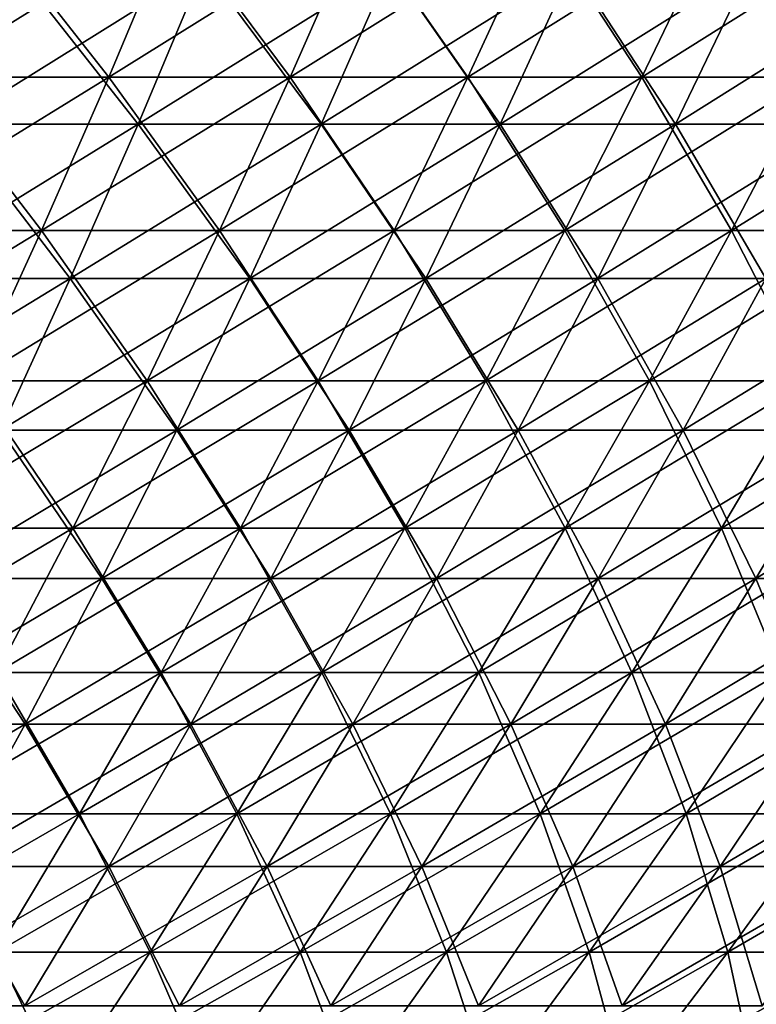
# Model space of a CAD drawing. Header units: millimetres. Extents: x -250 to 250, y -45 to 4150.
# Tile 747 of 805: x 99 to 119, y 3968 to 3995. Entities that reach past the tile are written whole.
import ezdxf

# ---------------------------------------------------------------- set-up
doc = ezdxf.new("R2010")
doc.units = ezdxf.units.MM
doc.header["$LTSCALE"] = 81.481481
for name, color, linetype in [('19', 7, 'CONTINUOUS'), ('20', 7, 'CONTINUOUS'), ('21', 7, 'CONTINUOUS'), ('22', 7, 'CONTINUOUS')]:
    doc.layers.add(name, color=color, linetype=linetype)

msp = doc.modelspace()

# ---------------------------------------------------------------- linework, layer by layer
at = {"layer": '19', "color": 7, "linetype": 'CONTINUOUS'}
for points in [[(101.938, 3991.873, -164.635), (96.819, 3991.873, -167.696), (103.752, 3996.189, -167.565), (101.938, 3991.873, -164.635)], [(103.752, 3996.189, -167.565), (96.819, 3991.873, -167.696), (98.542, 3996.189, -170.68), (103.752, 3996.189, -167.565)], [(106.959, 3991.873, -161.418), (101.938, 3991.873, -164.635), (108.862, 3996.189, -164.29), (106.959, 3991.873, -161.418)], [(108.862, 3996.189, -164.29), (101.938, 3991.873, -164.635), (103.752, 3996.189, -167.565), (108.862, 3996.189, -164.29)], [(111.879, 3991.873, -158.047), (106.959, 3991.873, -161.418), (113.87, 3996.189, -160.86), (111.879, 3991.873, -158.047)], [(113.87, 3996.189, -160.86), (106.959, 3991.873, -161.418), (108.862, 3996.189, -164.29), (113.87, 3996.189, -160.86)], [(116.693, 3991.873, -154.527), (111.879, 3991.873, -158.047), (118.77, 3996.189, -157.277), (116.693, 3991.873, -154.527)], [(118.77, 3996.189, -157.277), (111.879, 3991.873, -158.047), (113.87, 3996.189, -160.86), (118.77, 3996.189, -157.277)], [(121.397, 3991.873, -150.86), (116.693, 3991.873, -154.527), (123.557, 3996.189, -153.545), (121.397, 3991.873, -150.86)], [(123.557, 3996.189, -153.545), (116.693, 3991.873, -154.527), (118.77, 3996.189, -157.277), (123.557, 3996.189, -153.545)], [(100.074, 3987.635, -161.625), (95.049, 3987.635, -164.63), (101.938, 3991.873, -164.635), (100.074, 3987.635, -161.625)], [(101.938, 3991.873, -164.635), (95.049, 3987.635, -164.63), (96.819, 3991.873, -167.696), (101.938, 3991.873, -164.635)], [(105.004, 3987.635, -158.467), (100.074, 3987.635, -161.625), (106.959, 3991.873, -161.418), (105.004, 3987.635, -158.467)], [(106.959, 3991.873, -161.418), (100.074, 3987.635, -161.625), (101.938, 3991.873, -164.635), (106.959, 3991.873, -161.418)], [(109.834, 3987.635, -155.158), (105.004, 3987.635, -158.467), (111.879, 3991.873, -158.047), (109.834, 3987.635, -155.158)], [(111.879, 3991.873, -158.047), (105.004, 3987.635, -158.467), (106.959, 3991.873, -161.418), (111.879, 3991.873, -158.047)], [(114.56, 3987.635, -151.702), (109.834, 3987.635, -155.158), (116.693, 3991.873, -154.527), (114.56, 3987.635, -151.702)], [(116.693, 3991.873, -154.527), (109.834, 3987.635, -155.158), (111.879, 3991.873, -158.047), (116.693, 3991.873, -154.527)], [(119.177, 3987.635, -148.102), (114.56, 3987.635, -151.702), (121.397, 3991.873, -150.86), (119.177, 3987.635, -148.102)], [(121.397, 3991.873, -150.86), (114.56, 3987.635, -151.702), (116.693, 3991.873, -154.527), (121.397, 3991.873, -150.86)], [(98.162, 3983.475, -158.537), (93.233, 3983.475, -161.484), (100.074, 3987.635, -161.625), (98.162, 3983.475, -158.537)], [(100.074, 3987.635, -161.625), (93.233, 3983.475, -161.484), (95.049, 3987.635, -164.63), (100.074, 3987.635, -161.625)], [(102.997, 3983.475, -155.438), (98.162, 3983.475, -158.537), (105.004, 3987.635, -158.467), (102.997, 3983.475, -155.438)], [(105.004, 3987.635, -158.467), (98.162, 3983.475, -158.537), (100.074, 3987.635, -161.625), (105.004, 3987.635, -158.467)], [(107.735, 3983.475, -152.193), (102.997, 3983.475, -155.438), (109.834, 3987.635, -155.158), (107.735, 3983.475, -152.193)], [(109.834, 3987.635, -155.158), (102.997, 3983.475, -155.438), (105.004, 3987.635, -158.467), (109.834, 3987.635, -155.158)], [(112.371, 3983.475, -148.803), (107.735, 3983.475, -152.193), (114.56, 3987.635, -151.702), (112.371, 3983.475, -148.803)], [(114.56, 3987.635, -151.702), (107.735, 3983.475, -152.193), (109.834, 3987.635, -155.158), (114.56, 3987.635, -151.702)], [(116.9, 3983.475, -145.272), (112.371, 3983.475, -148.803), (119.177, 3987.635, -148.102), (116.9, 3983.475, -145.272)], [(119.177, 3987.635, -148.102), (112.371, 3983.475, -148.803), (114.56, 3987.635, -151.702), (119.177, 3987.635, -148.102)], [(121.318, 3983.475, -141.603), (116.9, 3983.475, -145.272), (123.682, 3987.635, -144.362), (121.318, 3983.475, -141.603)], [(123.682, 3987.635, -144.362), (116.9, 3983.475, -145.272), (119.177, 3987.635, -148.102), (123.682, 3987.635, -144.362)], [(100.94, 3979.397, -152.334), (96.201, 3979.397, -155.37), (102.997, 3983.475, -155.438), (100.94, 3979.397, -152.334)], [(102.997, 3983.475, -155.438), (96.201, 3979.397, -155.37), (98.162, 3983.475, -158.537), (102.997, 3983.475, -155.438)], [(105.584, 3979.397, -149.154), (100.94, 3979.397, -152.334), (107.735, 3983.475, -152.193), (105.584, 3979.397, -149.154)], [(107.735, 3983.475, -152.193), (100.94, 3979.397, -152.334), (102.997, 3983.475, -155.438), (107.735, 3983.475, -152.193)], [(110.127, 3979.397, -145.831), (105.584, 3979.397, -149.154), (112.371, 3983.475, -148.803), (110.127, 3979.397, -145.831)], [(112.371, 3983.475, -148.803), (105.584, 3979.397, -149.154), (107.735, 3983.475, -152.193), (112.371, 3983.475, -148.803)], [(114.565, 3979.397, -142.371), (110.127, 3979.397, -145.831), (116.9, 3983.475, -145.272), (114.565, 3979.397, -142.371)], [(116.9, 3983.475, -145.272), (110.127, 3979.397, -145.831), (112.371, 3983.475, -148.803), (116.9, 3983.475, -145.272)], [(118.895, 3979.397, -138.775), (114.565, 3979.397, -142.371), (121.318, 3983.475, -141.603), (118.895, 3979.397, -138.775)], [(121.318, 3983.475, -141.603), (114.565, 3979.397, -142.371), (116.9, 3983.475, -145.272), (121.318, 3983.475, -141.603)], [(123.113, 3979.397, -135.048), (118.895, 3979.397, -138.775), (125.621, 3983.475, -137.8), (123.113, 3979.397, -135.048)], [(125.621, 3983.475, -137.8), (118.895, 3979.397, -138.775), (121.318, 3983.475, -141.603), (125.621, 3983.475, -137.8)], [(98.834, 3975.402, -149.156), (94.194, 3975.402, -152.129), (100.94, 3979.397, -152.334), (98.834, 3975.402, -149.156)], [(100.94, 3979.397, -152.334), (94.194, 3975.402, -152.129), (96.201, 3979.397, -155.37), (100.94, 3979.397, -152.334)], [(103.381, 3975.402, -146.041), (98.834, 3975.402, -149.156), (105.584, 3979.397, -149.154), (103.381, 3975.402, -146.041)], [(105.584, 3979.397, -149.154), (98.834, 3975.402, -149.156), (100.94, 3979.397, -152.334), (105.584, 3979.397, -149.154)], [(107.829, 3975.402, -142.788), (103.381, 3975.402, -146.041), (110.127, 3979.397, -145.831), (107.829, 3975.402, -142.788)], [(110.127, 3979.397, -145.831), (103.381, 3975.402, -146.041), (105.584, 3979.397, -149.154), (110.127, 3979.397, -145.831)], [(112.175, 3975.402, -139.4), (107.829, 3975.402, -142.788), (114.565, 3979.397, -142.371), (112.175, 3975.402, -139.4)], [(114.565, 3979.397, -142.371), (107.829, 3975.402, -142.788), (110.127, 3979.397, -145.831), (114.565, 3979.397, -142.371)], [(116.415, 3975.402, -135.88), (112.175, 3975.402, -139.4), (118.895, 3979.397, -138.775), (116.415, 3975.402, -135.88)], [(118.895, 3979.397, -138.775), (112.175, 3975.402, -139.4), (114.565, 3979.397, -142.371), (118.895, 3979.397, -138.775)], [(120.544, 3975.402, -132.23), (116.415, 3975.402, -135.88), (123.113, 3979.397, -135.048), (120.544, 3975.402, -132.23)], [(123.113, 3979.397, -135.048), (116.415, 3975.402, -135.88), (118.895, 3979.397, -138.775), (123.113, 3979.397, -135.048)], [(96.68, 3971.493, -145.904), (92.141, 3971.493, -148.812), (98.834, 3975.402, -149.156), (96.68, 3971.493, -145.904)], [(98.834, 3975.402, -149.156), (92.141, 3971.493, -148.812), (94.194, 3975.402, -152.129), (98.834, 3975.402, -149.156)], [(101.127, 3971.493, -142.858), (96.68, 3971.493, -145.904), (103.381, 3975.402, -146.041), (101.127, 3971.493, -142.858)], [(103.381, 3975.402, -146.041), (96.68, 3971.493, -145.904), (98.834, 3975.402, -149.156), (103.381, 3975.402, -146.041)], [(105.478, 3971.493, -139.676), (101.127, 3971.493, -142.858), (107.829, 3975.402, -142.788), (105.478, 3971.493, -139.676)], [(107.829, 3975.402, -142.788), (101.127, 3971.493, -142.858), (103.381, 3975.402, -146.041), (107.829, 3975.402, -142.788)], [(109.73, 3971.493, -136.362), (105.478, 3971.493, -139.676), (112.175, 3975.402, -139.4), (109.73, 3971.493, -136.362)], [(112.175, 3975.402, -139.4), (105.478, 3971.493, -139.676), (107.829, 3975.402, -142.788), (112.175, 3975.402, -139.4)], [(113.877, 3971.493, -132.918), (109.73, 3971.493, -136.362), (116.415, 3975.402, -135.88), (113.877, 3971.493, -132.918)], [(116.415, 3975.402, -135.88), (109.73, 3971.493, -136.362), (112.175, 3975.402, -139.4), (116.415, 3975.402, -135.88)], [(117.916, 3971.493, -129.348), (113.877, 3971.493, -132.918), (120.544, 3975.402, -132.23), (117.916, 3971.493, -129.348)], [(120.544, 3975.402, -132.23), (113.877, 3971.493, -132.918), (116.415, 3975.402, -135.88), (120.544, 3975.402, -132.23)], [(121.843, 3971.493, -125.655), (117.916, 3971.493, -129.348), (124.559, 3975.402, -128.455), (121.843, 3971.493, -125.655)], [(124.559, 3975.402, -128.455), (117.916, 3971.493, -129.348), (120.544, 3975.402, -132.23), (124.559, 3975.402, -128.455)], [(98.824, 3967.67, -139.605), (94.478, 3967.67, -142.582), (101.127, 3971.493, -142.858), (98.824, 3967.67, -139.605)], [(101.127, 3971.493, -142.858), (94.478, 3967.67, -142.582), (96.68, 3971.493, -145.904), (101.127, 3971.493, -142.858)], [(103.076, 3967.67, -136.495), (98.824, 3967.67, -139.605), (105.478, 3971.493, -139.676), (103.076, 3967.67, -136.495)], [(105.478, 3971.493, -139.676), (98.824, 3967.67, -139.605), (101.127, 3971.493, -142.858), (105.478, 3971.493, -139.676)], [(107.231, 3967.67, -133.256), (103.076, 3967.67, -136.495), (109.73, 3971.493, -136.362), (107.231, 3967.67, -133.256)], [(109.73, 3971.493, -136.362), (103.076, 3967.67, -136.495), (105.478, 3971.493, -139.676), (109.73, 3971.493, -136.362)], [(111.284, 3967.67, -129.891), (107.231, 3967.67, -133.256), (113.877, 3971.493, -132.918), (111.284, 3967.67, -129.891)], [(113.877, 3971.493, -132.918), (107.231, 3967.67, -133.256), (109.73, 3971.493, -136.362), (113.877, 3971.493, -132.918)], [(115.231, 3967.67, -126.402), (111.284, 3967.67, -129.891), (117.916, 3971.493, -129.348), (115.231, 3967.67, -126.402)], [(117.916, 3971.493, -129.348), (111.284, 3967.67, -129.891), (113.877, 3971.493, -132.918), (117.916, 3971.493, -129.348)], [(119.069, 3967.67, -122.794), (115.231, 3967.67, -126.402), (121.843, 3971.493, -125.655), (119.069, 3967.67, -122.794)], [(121.843, 3971.493, -125.655), (115.231, 3967.67, -126.402), (117.916, 3971.493, -129.348), (121.843, 3971.493, -125.655)]]:
    msp.add_3dface(points, dxfattribs=at)
at = {"layer": '20', "color": 7, "linetype": 'CONTINUOUS'}
for points in [[(96.819, 3991.873, 167.696), (101.938, 3991.873, 164.635), (98.542, 3996.189, 170.68), (96.819, 3991.873, 167.696)], [(98.542, 3996.189, 170.68), (101.938, 3991.873, 164.635), (103.752, 3996.189, 167.565), (98.542, 3996.189, 170.68)], [(101.938, 3991.873, 164.635), (106.959, 3991.873, 161.418), (103.752, 3996.189, 167.565), (101.938, 3991.873, 164.635)], [(103.752, 3996.189, 167.565), (106.959, 3991.873, 161.418), (108.862, 3996.189, 164.29), (103.752, 3996.189, 167.565)], [(106.959, 3991.873, 161.418), (111.879, 3991.873, 158.047), (108.862, 3996.189, 164.29), (106.959, 3991.873, 161.418)], [(108.862, 3996.189, 164.29), (111.879, 3991.873, 158.047), (113.87, 3996.189, 160.86), (108.862, 3996.189, 164.29)], [(111.879, 3991.873, 158.047), (116.693, 3991.873, 154.527), (113.87, 3996.189, 160.86), (111.879, 3991.873, 158.047)], [(113.87, 3996.189, 160.86), (116.693, 3991.873, 154.527), (118.77, 3996.189, 157.277), (113.87, 3996.189, 160.86)], [(116.693, 3991.873, 154.527), (121.397, 3991.873, 150.86), (118.77, 3996.189, 157.277), (116.693, 3991.873, 154.527)], [(118.77, 3996.189, 157.277), (121.397, 3991.873, 150.86), (123.557, 3996.189, 153.545), (118.77, 3996.189, 157.277)], [(95.049, 3987.635, 164.63), (100.074, 3987.635, 161.625), (96.819, 3991.873, 167.696), (95.049, 3987.635, 164.63)], [(96.819, 3991.873, 167.696), (100.074, 3987.635, 161.625), (101.938, 3991.873, 164.635), (96.819, 3991.873, 167.696)], [(100.074, 3987.635, 161.625), (105.004, 3987.635, 158.467), (101.938, 3991.873, 164.635), (100.074, 3987.635, 161.625)], [(101.938, 3991.873, 164.635), (105.004, 3987.635, 158.467), (106.959, 3991.873, 161.418), (101.938, 3991.873, 164.635)], [(105.004, 3987.635, 158.467), (109.834, 3987.635, 155.158), (106.959, 3991.873, 161.418), (105.004, 3987.635, 158.467)], [(106.959, 3991.873, 161.418), (109.834, 3987.635, 155.158), (111.879, 3991.873, 158.047), (106.959, 3991.873, 161.418)], [(109.834, 3987.635, 155.158), (114.56, 3987.635, 151.702), (111.879, 3991.873, 158.047), (109.834, 3987.635, 155.158)], [(111.879, 3991.873, 158.047), (114.56, 3987.635, 151.702), (116.693, 3991.873, 154.527), (111.879, 3991.873, 158.047)], [(114.56, 3987.635, 151.702), (119.177, 3987.635, 148.102), (116.693, 3991.873, 154.527), (114.56, 3987.635, 151.702)], [(116.693, 3991.873, 154.527), (119.177, 3987.635, 148.102), (121.397, 3991.873, 150.86), (116.693, 3991.873, 154.527)], [(95.049, 3987.635, 164.63), (98.162, 3983.475, 158.537), (100.074, 3987.635, 161.625), (95.049, 3987.635, 164.63)], [(98.162, 3983.475, 158.537), (102.997, 3983.475, 155.438), (100.074, 3987.635, 161.625), (98.162, 3983.475, 158.537)], [(100.074, 3987.635, 161.625), (102.997, 3983.475, 155.438), (105.004, 3987.635, 158.467), (100.074, 3987.635, 161.625)], [(102.997, 3983.475, 155.438), (107.735, 3983.475, 152.193), (105.004, 3987.635, 158.467), (102.997, 3983.475, 155.438)], [(105.004, 3987.635, 158.467), (107.735, 3983.475, 152.193), (109.834, 3987.635, 155.158), (105.004, 3987.635, 158.467)], [(107.735, 3983.475, 152.193), (112.371, 3983.475, 148.803), (109.834, 3987.635, 155.158), (107.735, 3983.475, 152.193)], [(109.834, 3987.635, 155.158), (112.371, 3983.475, 148.803), (114.56, 3987.635, 151.702), (109.834, 3987.635, 155.158)], [(112.371, 3983.475, 148.803), (116.9, 3983.475, 145.272), (114.56, 3987.635, 151.702), (112.371, 3983.475, 148.803)], [(114.56, 3987.635, 151.702), (116.9, 3983.475, 145.272), (119.177, 3987.635, 148.102), (114.56, 3987.635, 151.702)], [(116.9, 3983.475, 145.272), (121.318, 3983.475, 141.603), (119.177, 3987.635, 148.102), (116.9, 3983.475, 145.272)], [(96.201, 3979.397, 155.37), (100.94, 3979.397, 152.334), (98.162, 3983.475, 158.537), (96.201, 3979.397, 155.37)], [(98.162, 3983.475, 158.537), (100.94, 3979.397, 152.334), (102.997, 3983.475, 155.438), (98.162, 3983.475, 158.537)], [(100.94, 3979.397, 152.334), (105.584, 3979.397, 149.154), (102.997, 3983.475, 155.438), (100.94, 3979.397, 152.334)], [(102.997, 3983.475, 155.438), (105.584, 3979.397, 149.154), (107.735, 3983.475, 152.193), (102.997, 3983.475, 155.438)], [(105.584, 3979.397, 149.154), (110.127, 3979.397, 145.831), (107.735, 3983.475, 152.193), (105.584, 3979.397, 149.154)], [(107.735, 3983.475, 152.193), (110.127, 3979.397, 145.831), (112.371, 3983.475, 148.803), (107.735, 3983.475, 152.193)], [(110.127, 3979.397, 145.831), (114.565, 3979.397, 142.371), (112.371, 3983.475, 148.803), (110.127, 3979.397, 145.831)], [(112.371, 3983.475, 148.803), (114.565, 3979.397, 142.371), (116.9, 3983.475, 145.272), (112.371, 3983.475, 148.803)], [(114.565, 3979.397, 142.371), (118.895, 3979.397, 138.775), (116.9, 3983.475, 145.272), (114.565, 3979.397, 142.371)], [(116.9, 3983.475, 145.272), (118.895, 3979.397, 138.775), (121.318, 3983.475, 141.603), (116.9, 3983.475, 145.272)], [(118.895, 3979.397, 138.775), (123.113, 3979.397, 135.048), (121.318, 3983.475, 141.603), (118.895, 3979.397, 138.775)], [(94.194, 3975.402, 152.129), (98.834, 3975.402, 149.156), (96.201, 3979.397, 155.37), (94.194, 3975.402, 152.129)], [(96.201, 3979.397, 155.37), (98.834, 3975.402, 149.156), (100.94, 3979.397, 152.334), (96.201, 3979.397, 155.37)], [(98.834, 3975.402, 149.156), (103.381, 3975.402, 146.041), (100.94, 3979.397, 152.334), (98.834, 3975.402, 149.156)], [(100.94, 3979.397, 152.334), (103.381, 3975.402, 146.041), (105.584, 3979.397, 149.154), (100.94, 3979.397, 152.334)], [(103.381, 3975.402, 146.041), (107.829, 3975.402, 142.788), (105.584, 3979.397, 149.154), (103.381, 3975.402, 146.041)], [(105.584, 3979.397, 149.154), (107.829, 3975.402, 142.788), (110.127, 3979.397, 145.831), (105.584, 3979.397, 149.154)], [(107.829, 3975.402, 142.788), (112.175, 3975.402, 139.4), (110.127, 3979.397, 145.831), (107.829, 3975.402, 142.788)], [(110.127, 3979.397, 145.831), (112.175, 3975.402, 139.4), (114.565, 3979.397, 142.371), (110.127, 3979.397, 145.831)], [(112.175, 3975.402, 139.4), (116.415, 3975.402, 135.88), (114.565, 3979.397, 142.371), (112.175, 3975.402, 139.4)], [(114.565, 3979.397, 142.371), (116.415, 3975.402, 135.88), (118.895, 3979.397, 138.775), (114.565, 3979.397, 142.371)], [(116.415, 3975.402, 135.88), (120.544, 3975.402, 132.23), (118.895, 3979.397, 138.775), (116.415, 3975.402, 135.88)], [(118.895, 3979.397, 138.775), (120.544, 3975.402, 132.23), (123.113, 3979.397, 135.048), (118.895, 3979.397, 138.775)], [(94.194, 3975.402, 152.129), (96.68, 3971.493, 145.904), (98.834, 3975.402, 149.156), (94.194, 3975.402, 152.129)], [(96.68, 3971.493, 145.904), (101.127, 3971.493, 142.858), (98.834, 3975.402, 149.156), (96.68, 3971.493, 145.904)], [(98.834, 3975.402, 149.156), (101.127, 3971.493, 142.858), (103.381, 3975.402, 146.041), (98.834, 3975.402, 149.156)], [(101.127, 3971.493, 142.858), (105.478, 3971.493, 139.676), (103.381, 3975.402, 146.041), (101.127, 3971.493, 142.858)], [(103.381, 3975.402, 146.041), (105.478, 3971.493, 139.676), (107.829, 3975.402, 142.788), (103.381, 3975.402, 146.041)], [(105.478, 3971.493, 139.676), (109.73, 3971.493, 136.362), (107.829, 3975.402, 142.788), (105.478, 3971.493, 139.676)], [(107.829, 3975.402, 142.788), (109.73, 3971.493, 136.362), (112.175, 3975.402, 139.4), (107.829, 3975.402, 142.788)], [(109.73, 3971.493, 136.362), (113.877, 3971.493, 132.918), (112.175, 3975.402, 139.4), (109.73, 3971.493, 136.362)], [(112.175, 3975.402, 139.4), (113.877, 3971.493, 132.918), (116.415, 3975.402, 135.88), (112.175, 3975.402, 139.4)], [(113.877, 3971.493, 132.918), (117.916, 3971.493, 129.348), (116.415, 3975.402, 135.88), (113.877, 3971.493, 132.918)], [(116.415, 3975.402, 135.88), (117.916, 3971.493, 129.348), (120.544, 3975.402, 132.23), (116.415, 3975.402, 135.88)], [(117.916, 3971.493, 129.348), (121.843, 3971.493, 125.655), (120.544, 3975.402, 132.23), (117.916, 3971.493, 129.348)], [(94.478, 3967.67, 142.582), (98.824, 3967.67, 139.605), (96.68, 3971.493, 145.904), (94.478, 3967.67, 142.582)], [(96.68, 3971.493, 145.904), (98.824, 3967.67, 139.605), (101.127, 3971.493, 142.858), (96.68, 3971.493, 145.904)], [(98.824, 3967.67, 139.605), (103.076, 3967.67, 136.495), (101.127, 3971.493, 142.858), (98.824, 3967.67, 139.605)], [(101.127, 3971.493, 142.858), (103.076, 3967.67, 136.495), (105.478, 3971.493, 139.676), (101.127, 3971.493, 142.858)], [(103.076, 3967.67, 136.495), (107.231, 3967.67, 133.256), (105.478, 3971.493, 139.676), (103.076, 3967.67, 136.495)], [(105.478, 3971.493, 139.676), (107.231, 3967.67, 133.256), (109.73, 3971.493, 136.362), (105.478, 3971.493, 139.676)], [(107.231, 3967.67, 133.256), (111.284, 3967.67, 129.891), (109.73, 3971.493, 136.362), (107.231, 3967.67, 133.256)], [(109.73, 3971.493, 136.362), (111.284, 3967.67, 129.891), (113.877, 3971.493, 132.918), (109.73, 3971.493, 136.362)], [(111.284, 3967.67, 129.891), (115.231, 3967.67, 126.402), (113.877, 3971.493, 132.918), (111.284, 3967.67, 129.891)], [(113.877, 3971.493, 132.918), (115.231, 3967.67, 126.402), (117.916, 3971.493, 129.348), (113.877, 3971.493, 132.918)], [(115.231, 3967.67, 126.402), (119.069, 3967.67, 122.794), (117.916, 3971.493, 129.348), (115.231, 3967.67, 126.402)], [(117.916, 3971.493, 129.348), (119.069, 3967.67, 122.794), (121.843, 3971.493, 125.655), (117.916, 3971.493, 129.348)]]:
    msp.add_3dface(points, dxfattribs=at)
at = {"layer": '21', "color": 7, "linetype": 'CONTINUOUS'}
for points in [[(101.13, 3993.156, 163.33), (96.052, 3993.156, 166.367), (102.929, 3997.437, 166.236), (101.13, 3993.156, 163.33)], [(102.929, 3997.437, 166.236), (96.052, 3993.156, 166.367), (97.761, 3997.437, 169.327), (102.929, 3997.437, 166.236)], [(106.112, 3993.156, 160.139), (101.13, 3993.156, 163.33), (107.999, 3997.437, 162.987), (106.112, 3993.156, 160.139)], [(107.999, 3997.437, 162.987), (101.13, 3993.156, 163.33), (102.929, 3997.437, 166.236), (107.999, 3997.437, 162.987)], [(110.993, 3993.156, 156.795), (106.112, 3993.156, 160.139), (112.967, 3997.437, 159.584), (110.993, 3993.156, 156.795)], [(112.967, 3997.437, 159.584), (106.112, 3993.156, 160.139), (107.999, 3997.437, 162.987), (112.967, 3997.437, 159.584)], [(115.769, 3993.156, 153.303), (110.993, 3993.156, 156.795), (117.828, 3997.437, 156.029), (115.769, 3993.156, 153.303)], [(117.828, 3997.437, 156.029), (110.993, 3993.156, 156.795), (112.967, 3997.437, 159.584), (117.828, 3997.437, 156.029)], [(120.435, 3993.156, 149.665), (115.769, 3993.156, 153.303), (122.577, 3997.437, 152.327), (120.435, 3993.156, 149.665)], [(122.577, 3997.437, 152.327), (115.769, 3993.156, 153.303), (117.828, 3997.437, 156.029), (122.577, 3997.437, 152.327)], [(99.282, 3988.952, 160.345), (94.297, 3988.952, 163.327), (101.13, 3993.156, 163.33), (99.282, 3988.952, 160.345)], [(101.13, 3993.156, 163.33), (94.297, 3988.952, 163.327), (96.052, 3993.156, 166.367), (101.13, 3993.156, 163.33)], [(104.172, 3988.952, 157.212), (99.282, 3988.952, 160.345), (106.112, 3993.156, 160.139), (104.172, 3988.952, 157.212)], [(106.112, 3993.156, 160.139), (99.282, 3988.952, 160.345), (101.13, 3993.156, 163.33), (106.112, 3993.156, 160.139)], [(108.964, 3988.952, 153.929), (104.172, 3988.952, 157.212), (110.993, 3993.156, 156.795), (108.964, 3988.952, 153.929)], [(110.993, 3993.156, 156.795), (104.172, 3988.952, 157.212), (106.112, 3993.156, 160.139), (110.993, 3993.156, 156.795)], [(113.653, 3988.952, 150.501), (108.964, 3988.952, 153.929), (115.769, 3993.156, 153.303), (113.653, 3988.952, 150.501)], [(115.769, 3993.156, 153.303), (108.964, 3988.952, 153.929), (110.993, 3993.156, 156.795), (115.769, 3993.156, 153.303)], [(118.234, 3988.952, 146.929), (113.653, 3988.952, 150.501), (120.435, 3993.156, 149.665), (118.234, 3988.952, 146.929)], [(120.435, 3993.156, 149.665), (113.653, 3988.952, 150.501), (115.769, 3993.156, 153.303), (120.435, 3993.156, 149.665)], [(122.702, 3988.952, 143.219), (118.234, 3988.952, 146.929), (124.987, 3993.156, 145.885), (122.702, 3988.952, 143.219)], [(124.987, 3993.156, 145.885), (118.234, 3988.952, 146.929), (120.435, 3993.156, 149.665), (124.987, 3993.156, 145.885)], [(97.385, 3984.826, 157.282), (92.495, 3984.826, 160.206), (99.282, 3988.952, 160.345), (97.385, 3984.826, 157.282)], [(99.282, 3988.952, 160.345), (92.495, 3984.826, 160.206), (94.297, 3988.952, 163.327), (99.282, 3988.952, 160.345)], [(102.182, 3984.826, 154.209), (97.385, 3984.826, 157.282), (104.172, 3988.952, 157.212), (102.182, 3984.826, 154.209)], [(104.172, 3988.952, 157.212), (97.385, 3984.826, 157.282), (99.282, 3988.952, 160.345), (104.172, 3988.952, 157.212)], [(106.883, 3984.826, 150.989), (102.182, 3984.826, 154.209), (108.964, 3988.952, 153.929), (106.883, 3984.826, 150.989)], [(108.964, 3988.952, 153.929), (102.182, 3984.826, 154.209), (104.172, 3988.952, 157.212), (108.964, 3988.952, 153.929)], [(111.482, 3984.826, 147.626), (106.883, 3984.826, 150.989), (113.653, 3988.952, 150.501), (111.482, 3984.826, 147.626)], [(113.653, 3988.952, 150.501), (106.883, 3984.826, 150.989), (108.964, 3988.952, 153.929), (113.653, 3988.952, 150.501)], [(115.975, 3984.826, 144.123), (111.482, 3984.826, 147.626), (118.234, 3988.952, 146.929), (115.975, 3984.826, 144.123)], [(118.234, 3988.952, 146.929), (111.482, 3984.826, 147.626), (113.653, 3988.952, 150.501), (118.234, 3988.952, 146.929)], [(120.358, 3984.826, 140.483), (115.975, 3984.826, 144.123), (122.702, 3988.952, 143.219), (120.358, 3984.826, 140.483)], [(122.702, 3988.952, 143.219), (115.975, 3984.826, 144.123), (118.234, 3988.952, 146.929), (122.702, 3988.952, 143.219)], [(100.142, 3980.78, 151.13), (95.441, 3980.78, 154.142), (102.182, 3984.826, 154.209), (100.142, 3980.78, 151.13)], [(102.182, 3984.826, 154.209), (95.441, 3980.78, 154.142), (97.385, 3984.826, 157.282), (102.182, 3984.826, 154.209)], [(104.749, 3980.78, 147.974), (100.142, 3980.78, 151.13), (106.883, 3984.826, 150.989), (104.749, 3980.78, 147.974)], [(106.883, 3984.826, 150.989), (100.142, 3980.78, 151.13), (102.182, 3984.826, 154.209), (106.883, 3984.826, 150.989)], [(109.256, 3980.78, 144.678), (104.749, 3980.78, 147.974), (111.482, 3984.826, 147.626), (109.256, 3980.78, 144.678)], [(111.482, 3984.826, 147.626), (104.749, 3980.78, 147.974), (106.883, 3984.826, 150.989), (111.482, 3984.826, 147.626)], [(113.66, 3980.78, 141.245), (109.256, 3980.78, 144.678), (115.975, 3984.826, 144.123), (113.66, 3980.78, 141.245)], [(115.975, 3984.826, 144.123), (109.256, 3980.78, 144.678), (111.482, 3984.826, 147.626), (115.975, 3984.826, 144.123)], [(117.955, 3980.78, 137.678), (113.66, 3980.78, 141.245), (120.358, 3984.826, 140.483), (117.955, 3980.78, 137.678)], [(120.358, 3984.826, 140.483), (113.66, 3980.78, 141.245), (115.975, 3984.826, 144.123), (120.358, 3984.826, 140.483)], [(122.139, 3980.78, 133.98), (117.955, 3980.78, 137.678), (124.627, 3984.826, 136.71), (122.139, 3980.78, 133.98)], [(124.627, 3984.826, 136.71), (117.955, 3980.78, 137.678), (120.358, 3984.826, 140.483), (124.627, 3984.826, 136.71)], [(98.054, 3976.818, 147.978), (93.45, 3976.818, 150.927), (100.142, 3980.78, 151.13), (98.054, 3976.818, 147.978)], [(100.142, 3980.78, 151.13), (93.45, 3976.818, 150.927), (95.441, 3980.78, 154.142), (100.142, 3980.78, 151.13)], [(102.564, 3976.818, 144.888), (98.054, 3976.818, 147.978), (104.749, 3980.78, 147.974), (102.564, 3976.818, 144.888)], [(104.749, 3980.78, 147.974), (98.054, 3976.818, 147.978), (100.142, 3980.78, 151.13), (104.749, 3980.78, 147.974)], [(106.977, 3976.818, 141.661), (102.564, 3976.818, 144.888), (109.256, 3980.78, 144.678), (106.977, 3976.818, 141.661)], [(109.256, 3980.78, 144.678), (102.564, 3976.818, 144.888), (104.749, 3980.78, 147.974), (109.256, 3980.78, 144.678)], [(111.289, 3976.818, 138.299), (106.977, 3976.818, 141.661), (113.66, 3980.78, 141.245), (111.289, 3976.818, 138.299)], [(113.66, 3980.78, 141.245), (106.977, 3976.818, 141.661), (109.256, 3980.78, 144.678), (113.66, 3980.78, 141.245)], [(115.495, 3976.818, 134.806), (111.289, 3976.818, 138.299), (117.955, 3980.78, 137.678), (115.495, 3976.818, 134.806)], [(117.955, 3980.78, 137.678), (111.289, 3976.818, 138.299), (113.66, 3980.78, 141.245), (117.955, 3980.78, 137.678)], [(119.592, 3976.818, 131.186), (115.495, 3976.818, 134.806), (122.139, 3980.78, 133.98), (119.592, 3976.818, 131.186)], [(122.139, 3980.78, 133.98), (115.495, 3976.818, 134.806), (117.955, 3980.78, 137.678), (122.139, 3980.78, 133.98)], [(100.329, 3972.939, 141.731), (95.917, 3972.939, 144.753), (102.564, 3976.818, 144.888), (100.329, 3972.939, 141.731)], [(102.564, 3976.818, 144.888), (95.917, 3972.939, 144.753), (98.054, 3976.818, 147.978), (102.564, 3976.818, 144.888)], [(104.646, 3972.939, 138.574), (100.329, 3972.939, 141.731), (106.977, 3976.818, 141.661), (104.646, 3972.939, 138.574)], [(106.977, 3976.818, 141.661), (100.329, 3972.939, 141.731), (102.564, 3976.818, 144.888), (106.977, 3976.818, 141.661)], [(108.864, 3972.939, 135.286), (104.646, 3972.939, 138.574), (111.289, 3976.818, 138.299), (108.864, 3972.939, 135.286)], [(111.289, 3976.818, 138.299), (104.646, 3972.939, 138.574), (106.977, 3976.818, 141.661), (111.289, 3976.818, 138.299)], [(112.978, 3972.939, 131.869), (108.864, 3972.939, 135.286), (115.495, 3976.818, 134.806), (112.978, 3972.939, 131.869)], [(115.495, 3976.818, 134.806), (108.864, 3972.939, 135.286), (111.289, 3976.818, 138.299), (115.495, 3976.818, 134.806)], [(116.986, 3972.939, 128.327), (112.978, 3972.939, 131.869), (119.592, 3976.818, 131.186), (116.986, 3972.939, 128.327)], [(119.592, 3976.818, 131.186), (112.978, 3972.939, 131.869), (115.495, 3976.818, 134.806), (119.592, 3976.818, 131.186)], [(120.882, 3972.939, 124.664), (116.986, 3972.939, 128.327), (123.575, 3976.818, 127.441), (120.882, 3972.939, 124.664)], [(123.575, 3976.818, 127.441), (116.986, 3972.939, 128.327), (119.592, 3976.818, 131.186), (123.575, 3976.818, 127.441)], [(98.045, 3969.147, 138.504), (93.733, 3969.147, 141.458), (100.329, 3972.939, 141.731), (98.045, 3969.147, 138.504)], [(100.329, 3972.939, 141.731), (93.733, 3969.147, 141.458), (95.917, 3972.939, 144.753), (100.329, 3972.939, 141.731)], [(102.264, 3969.147, 135.419), (98.045, 3969.147, 138.504), (104.646, 3972.939, 138.574), (102.264, 3969.147, 135.419)], [(104.646, 3972.939, 138.574), (98.045, 3969.147, 138.504), (100.329, 3972.939, 141.731), (104.646, 3972.939, 138.574)], [(106.386, 3969.147, 132.206), (102.264, 3969.147, 135.419), (108.864, 3972.939, 135.286), (106.386, 3969.147, 132.206)], [(108.864, 3972.939, 135.286), (102.264, 3969.147, 135.419), (104.646, 3972.939, 138.574), (108.864, 3972.939, 135.286)], [(110.407, 3969.147, 128.867), (106.386, 3969.147, 132.206), (112.978, 3972.939, 131.869), (110.407, 3969.147, 128.867)], [(112.978, 3972.939, 131.869), (106.386, 3969.147, 132.206), (108.864, 3972.939, 135.286), (112.978, 3972.939, 131.869)], [(114.323, 3969.147, 125.406), (110.407, 3969.147, 128.867), (116.986, 3972.939, 128.327), (114.323, 3969.147, 125.406)], [(116.986, 3972.939, 128.327), (110.407, 3969.147, 128.867), (112.978, 3972.939, 131.869), (116.986, 3972.939, 128.327)], [(118.13, 3969.147, 121.826), (114.323, 3969.147, 125.406), (120.882, 3972.939, 124.664), (118.13, 3969.147, 121.826)], [(120.882, 3972.939, 124.664), (114.323, 3969.147, 125.406), (116.986, 3972.939, 128.327), (120.882, 3972.939, 124.664)], [(121.826, 3969.147, 118.13), (118.13, 3969.147, 121.826), (124.664, 3972.939, 120.882), (121.826, 3969.147, 118.13)], [(124.664, 3972.939, 120.882), (118.13, 3969.147, 121.826), (120.882, 3972.939, 124.664), (124.664, 3972.939, 120.882)], [(99.832, 3965.444, 132.199), (95.714, 3965.444, 135.21), (102.264, 3969.147, 135.419), (99.832, 3965.444, 132.199)], [(102.264, 3969.147, 135.419), (95.714, 3965.444, 135.21), (98.045, 3969.147, 138.504), (102.264, 3969.147, 135.419)], [(103.856, 3965.444, 129.062), (99.832, 3965.444, 132.199), (106.386, 3969.147, 132.206), (103.856, 3965.444, 129.062)], [(106.386, 3969.147, 132.206), (99.832, 3965.444, 132.199), (102.264, 3969.147, 135.419), (106.386, 3969.147, 132.206)], [(107.781, 3965.444, 125.802), (103.856, 3965.444, 129.062), (110.407, 3969.147, 128.867), (107.781, 3965.444, 125.802)], [(110.407, 3969.147, 128.867), (103.856, 3965.444, 129.062), (106.386, 3969.147, 132.206), (110.407, 3969.147, 128.867)], [(111.604, 3965.444, 122.424), (107.781, 3965.444, 125.802), (114.323, 3969.147, 125.406), (111.604, 3965.444, 122.424)], [(114.323, 3969.147, 125.406), (107.781, 3965.444, 125.802), (110.407, 3969.147, 128.867), (114.323, 3969.147, 125.406)], [(115.321, 3965.444, 118.929), (111.604, 3965.444, 122.424), (118.13, 3969.147, 121.826), (115.321, 3965.444, 118.929)], [(118.13, 3969.147, 121.826), (111.604, 3965.444, 122.424), (114.323, 3969.147, 125.406), (118.13, 3969.147, 121.826)], [(118.929, 3965.444, 115.321), (115.321, 3965.444, 118.929), (121.826, 3969.147, 118.13), (118.929, 3965.444, 115.321)], [(121.826, 3969.147, 118.13), (115.321, 3965.444, 118.929), (118.13, 3969.147, 121.826), (121.826, 3969.147, 118.13)]]:
    msp.add_3dface(points, dxfattribs=at)
at = {"layer": '22', "color": 7, "linetype": 'CONTINUOUS'}
for points in [[(96.052, 3993.156, -166.367), (101.13, 3993.156, -163.33), (97.761, 3997.437, -169.327), (96.052, 3993.156, -166.367)], [(97.761, 3997.437, -169.327), (101.13, 3993.156, -163.33), (102.929, 3997.437, -166.236), (97.761, 3997.437, -169.327)], [(101.13, 3993.156, -163.33), (106.112, 3993.156, -160.139), (102.929, 3997.437, -166.236), (101.13, 3993.156, -163.33)], [(102.929, 3997.437, -166.236), (106.112, 3993.156, -160.139), (107.999, 3997.437, -162.987), (102.929, 3997.437, -166.236)], [(106.112, 3993.156, -160.139), (110.993, 3993.156, -156.795), (107.999, 3997.437, -162.987), (106.112, 3993.156, -160.139)], [(107.999, 3997.437, -162.987), (110.993, 3993.156, -156.795), (112.967, 3997.437, -159.584), (107.999, 3997.437, -162.987)], [(110.993, 3993.156, -156.795), (115.769, 3993.156, -153.303), (112.967, 3997.437, -159.584), (110.993, 3993.156, -156.795)], [(112.967, 3997.437, -159.584), (115.769, 3993.156, -153.303), (117.828, 3997.437, -156.029), (112.967, 3997.437, -159.584)], [(115.769, 3993.156, -153.303), (120.435, 3993.156, -149.665), (117.828, 3997.437, -156.029), (115.769, 3993.156, -153.303)], [(117.828, 3997.437, -156.029), (120.435, 3993.156, -149.665), (122.577, 3997.437, -152.327), (117.828, 3997.437, -156.029)], [(94.297, 3988.952, -163.327), (99.282, 3988.952, -160.345), (96.052, 3993.156, -166.367), (94.297, 3988.952, -163.327)], [(96.052, 3993.156, -166.367), (99.282, 3988.952, -160.345), (101.13, 3993.156, -163.33), (96.052, 3993.156, -166.367)], [(99.282, 3988.952, -160.345), (104.172, 3988.952, -157.212), (101.13, 3993.156, -163.33), (99.282, 3988.952, -160.345)], [(101.13, 3993.156, -163.33), (104.172, 3988.952, -157.212), (106.112, 3993.156, -160.139), (101.13, 3993.156, -163.33)], [(104.172, 3988.952, -157.212), (108.964, 3988.952, -153.929), (106.112, 3993.156, -160.139), (104.172, 3988.952, -157.212)], [(106.112, 3993.156, -160.139), (108.964, 3988.952, -153.929), (110.993, 3993.156, -156.795), (106.112, 3993.156, -160.139)], [(108.964, 3988.952, -153.929), (113.653, 3988.952, -150.501), (110.993, 3993.156, -156.795), (108.964, 3988.952, -153.929)], [(110.993, 3993.156, -156.795), (113.653, 3988.952, -150.501), (115.769, 3993.156, -153.303), (110.993, 3993.156, -156.795)], [(113.653, 3988.952, -150.501), (118.234, 3988.952, -146.929), (115.769, 3993.156, -153.303), (113.653, 3988.952, -150.501)], [(115.769, 3993.156, -153.303), (118.234, 3988.952, -146.929), (120.435, 3993.156, -149.665), (115.769, 3993.156, -153.303)], [(118.234, 3988.952, -146.929), (122.702, 3988.952, -143.219), (120.435, 3993.156, -149.665), (118.234, 3988.952, -146.929)], [(94.297, 3988.952, -163.327), (97.385, 3984.826, -157.282), (99.282, 3988.952, -160.345), (94.297, 3988.952, -163.327)], [(97.385, 3984.826, -157.282), (102.182, 3984.826, -154.209), (99.282, 3988.952, -160.345), (97.385, 3984.826, -157.282)], [(99.282, 3988.952, -160.345), (102.182, 3984.826, -154.209), (104.172, 3988.952, -157.212), (99.282, 3988.952, -160.345)], [(102.182, 3984.826, -154.209), (106.883, 3984.826, -150.989), (104.172, 3988.952, -157.212), (102.182, 3984.826, -154.209)], [(104.172, 3988.952, -157.212), (106.883, 3984.826, -150.989), (108.964, 3988.952, -153.929), (104.172, 3988.952, -157.212)], [(106.883, 3984.826, -150.989), (111.482, 3984.826, -147.626), (108.964, 3988.952, -153.929), (106.883, 3984.826, -150.989)], [(108.964, 3988.952, -153.929), (111.482, 3984.826, -147.626), (113.653, 3988.952, -150.501), (108.964, 3988.952, -153.929)], [(111.482, 3984.826, -147.626), (115.975, 3984.826, -144.123), (113.653, 3988.952, -150.501), (111.482, 3984.826, -147.626)], [(113.653, 3988.952, -150.501), (115.975, 3984.826, -144.123), (118.234, 3988.952, -146.929), (113.653, 3988.952, -150.501)], [(115.975, 3984.826, -144.123), (120.358, 3984.826, -140.483), (118.234, 3988.952, -146.929), (115.975, 3984.826, -144.123)], [(118.234, 3988.952, -146.929), (120.358, 3984.826, -140.483), (122.702, 3988.952, -143.219), (118.234, 3988.952, -146.929)], [(95.441, 3980.78, -154.142), (100.142, 3980.78, -151.13), (97.385, 3984.826, -157.282), (95.441, 3980.78, -154.142)], [(97.385, 3984.826, -157.282), (100.142, 3980.78, -151.13), (102.182, 3984.826, -154.209), (97.385, 3984.826, -157.282)], [(100.142, 3980.78, -151.13), (104.749, 3980.78, -147.974), (102.182, 3984.826, -154.209), (100.142, 3980.78, -151.13)], [(102.182, 3984.826, -154.209), (104.749, 3980.78, -147.974), (106.883, 3984.826, -150.989), (102.182, 3984.826, -154.209)], [(104.749, 3980.78, -147.974), (109.256, 3980.78, -144.678), (106.883, 3984.826, -150.989), (104.749, 3980.78, -147.974)], [(106.883, 3984.826, -150.989), (109.256, 3980.78, -144.678), (111.482, 3984.826, -147.626), (106.883, 3984.826, -150.989)], [(109.256, 3980.78, -144.678), (113.66, 3980.78, -141.245), (111.482, 3984.826, -147.626), (109.256, 3980.78, -144.678)], [(111.482, 3984.826, -147.626), (113.66, 3980.78, -141.245), (115.975, 3984.826, -144.123), (111.482, 3984.826, -147.626)], [(113.66, 3980.78, -141.245), (117.955, 3980.78, -137.678), (115.975, 3984.826, -144.123), (113.66, 3980.78, -141.245)], [(115.975, 3984.826, -144.123), (117.955, 3980.78, -137.678), (120.358, 3984.826, -140.483), (115.975, 3984.826, -144.123)], [(117.955, 3980.78, -137.678), (122.139, 3980.78, -133.98), (120.358, 3984.826, -140.483), (117.955, 3980.78, -137.678)], [(95.441, 3980.78, -154.142), (98.054, 3976.818, -147.978), (100.142, 3980.78, -151.13), (95.441, 3980.78, -154.142)], [(98.054, 3976.818, -147.978), (102.564, 3976.818, -144.888), (100.142, 3980.78, -151.13), (98.054, 3976.818, -147.978)], [(100.142, 3980.78, -151.13), (102.564, 3976.818, -144.888), (104.749, 3980.78, -147.974), (100.142, 3980.78, -151.13)], [(102.564, 3976.818, -144.888), (106.977, 3976.818, -141.661), (104.749, 3980.78, -147.974), (102.564, 3976.818, -144.888)], [(104.749, 3980.78, -147.974), (106.977, 3976.818, -141.661), (109.256, 3980.78, -144.678), (104.749, 3980.78, -147.974)], [(106.977, 3976.818, -141.661), (111.289, 3976.818, -138.299), (109.256, 3980.78, -144.678), (106.977, 3976.818, -141.661)], [(109.256, 3980.78, -144.678), (111.289, 3976.818, -138.299), (113.66, 3980.78, -141.245), (109.256, 3980.78, -144.678)], [(111.289, 3976.818, -138.299), (115.495, 3976.818, -134.806), (113.66, 3980.78, -141.245), (111.289, 3976.818, -138.299)], [(113.66, 3980.78, -141.245), (115.495, 3976.818, -134.806), (117.955, 3980.78, -137.678), (113.66, 3980.78, -141.245)], [(115.495, 3976.818, -134.806), (119.592, 3976.818, -131.186), (117.955, 3980.78, -137.678), (115.495, 3976.818, -134.806)], [(117.955, 3980.78, -137.678), (119.592, 3976.818, -131.186), (122.139, 3980.78, -133.98), (117.955, 3980.78, -137.678)], [(95.917, 3972.939, -144.753), (100.329, 3972.939, -141.731), (98.054, 3976.818, -147.978), (95.917, 3972.939, -144.753)], [(98.054, 3976.818, -147.978), (100.329, 3972.939, -141.731), (102.564, 3976.818, -144.888), (98.054, 3976.818, -147.978)], [(100.329, 3972.939, -141.731), (104.646, 3972.939, -138.574), (102.564, 3976.818, -144.888), (100.329, 3972.939, -141.731)], [(102.564, 3976.818, -144.888), (104.646, 3972.939, -138.574), (106.977, 3976.818, -141.661), (102.564, 3976.818, -144.888)], [(104.646, 3972.939, -138.574), (108.864, 3972.939, -135.286), (106.977, 3976.818, -141.661), (104.646, 3972.939, -138.574)], [(106.977, 3976.818, -141.661), (108.864, 3972.939, -135.286), (111.289, 3976.818, -138.299), (106.977, 3976.818, -141.661)], [(108.864, 3972.939, -135.286), (112.978, 3972.939, -131.869), (111.289, 3976.818, -138.299), (108.864, 3972.939, -135.286)], [(111.289, 3976.818, -138.299), (112.978, 3972.939, -131.869), (115.495, 3976.818, -134.806), (111.289, 3976.818, -138.299)], [(112.978, 3972.939, -131.869), (116.986, 3972.939, -128.327), (115.495, 3976.818, -134.806), (112.978, 3972.939, -131.869)], [(115.495, 3976.818, -134.806), (116.986, 3972.939, -128.327), (119.592, 3976.818, -131.186), (115.495, 3976.818, -134.806)], [(116.986, 3972.939, -128.327), (120.882, 3972.939, -124.664), (119.592, 3976.818, -131.186), (116.986, 3972.939, -128.327)], [(95.917, 3972.939, -144.753), (98.045, 3969.147, -138.504), (100.329, 3972.939, -141.731), (95.917, 3972.939, -144.753)], [(98.045, 3969.147, -138.504), (102.264, 3969.147, -135.419), (100.329, 3972.939, -141.731), (98.045, 3969.147, -138.504)], [(100.329, 3972.939, -141.731), (102.264, 3969.147, -135.419), (104.646, 3972.939, -138.574), (100.329, 3972.939, -141.731)], [(102.264, 3969.147, -135.419), (106.386, 3969.147, -132.206), (104.646, 3972.939, -138.574), (102.264, 3969.147, -135.419)], [(104.646, 3972.939, -138.574), (106.386, 3969.147, -132.206), (108.864, 3972.939, -135.286), (104.646, 3972.939, -138.574)], [(106.386, 3969.147, -132.206), (110.407, 3969.147, -128.867), (108.864, 3972.939, -135.286), (106.386, 3969.147, -132.206)], [(108.864, 3972.939, -135.286), (110.407, 3969.147, -128.867), (112.978, 3972.939, -131.869), (108.864, 3972.939, -135.286)], [(110.407, 3969.147, -128.867), (114.323, 3969.147, -125.406), (112.978, 3972.939, -131.869), (110.407, 3969.147, -128.867)], [(112.978, 3972.939, -131.869), (114.323, 3969.147, -125.406), (116.986, 3972.939, -128.327), (112.978, 3972.939, -131.869)], [(114.323, 3969.147, -125.406), (118.13, 3969.147, -121.826), (116.986, 3972.939, -128.327), (114.323, 3969.147, -125.406)], [(116.986, 3972.939, -128.327), (118.13, 3969.147, -121.826), (120.882, 3972.939, -124.664), (116.986, 3972.939, -128.327)], [(118.13, 3969.147, -121.826), (121.826, 3969.147, -118.13), (120.882, 3972.939, -124.664), (118.13, 3969.147, -121.826)], [(95.714, 3965.444, -135.21), (99.832, 3965.444, -132.199), (98.045, 3969.147, -138.504), (95.714, 3965.444, -135.21)], [(98.045, 3969.147, -138.504), (99.832, 3965.444, -132.199), (102.264, 3969.147, -135.419), (98.045, 3969.147, -138.504)], [(99.832, 3965.444, -132.199), (103.856, 3965.444, -129.062), (102.264, 3969.147, -135.419), (99.832, 3965.444, -132.199)], [(102.264, 3969.147, -135.419), (103.856, 3965.444, -129.062), (106.386, 3969.147, -132.206), (102.264, 3969.147, -135.419)], [(103.856, 3965.444, -129.062), (107.781, 3965.444, -125.802), (106.386, 3969.147, -132.206), (103.856, 3965.444, -129.062)], [(106.386, 3969.147, -132.206), (107.781, 3965.444, -125.802), (110.407, 3969.147, -128.867), (106.386, 3969.147, -132.206)], [(107.781, 3965.444, -125.802), (111.604, 3965.444, -122.424), (110.407, 3969.147, -128.867), (107.781, 3965.444, -125.802)], [(110.407, 3969.147, -128.867), (111.604, 3965.444, -122.424), (114.323, 3969.147, -125.406), (110.407, 3969.147, -128.867)], [(111.604, 3965.444, -122.424), (115.321, 3965.444, -118.929), (114.323, 3969.147, -125.406), (111.604, 3965.444, -122.424)], [(114.323, 3969.147, -125.406), (115.321, 3965.444, -118.929), (118.13, 3969.147, -121.826), (114.323, 3969.147, -125.406)], [(115.321, 3965.444, -118.929), (118.929, 3965.444, -115.321), (118.13, 3969.147, -121.826), (115.321, 3965.444, -118.929)], [(118.13, 3969.147, -121.826), (118.929, 3965.444, -115.321), (121.826, 3969.147, -118.13), (118.13, 3969.147, -121.826)]]:
    msp.add_3dface(points, dxfattribs=at)

doc.saveas('drawing.dxf')
